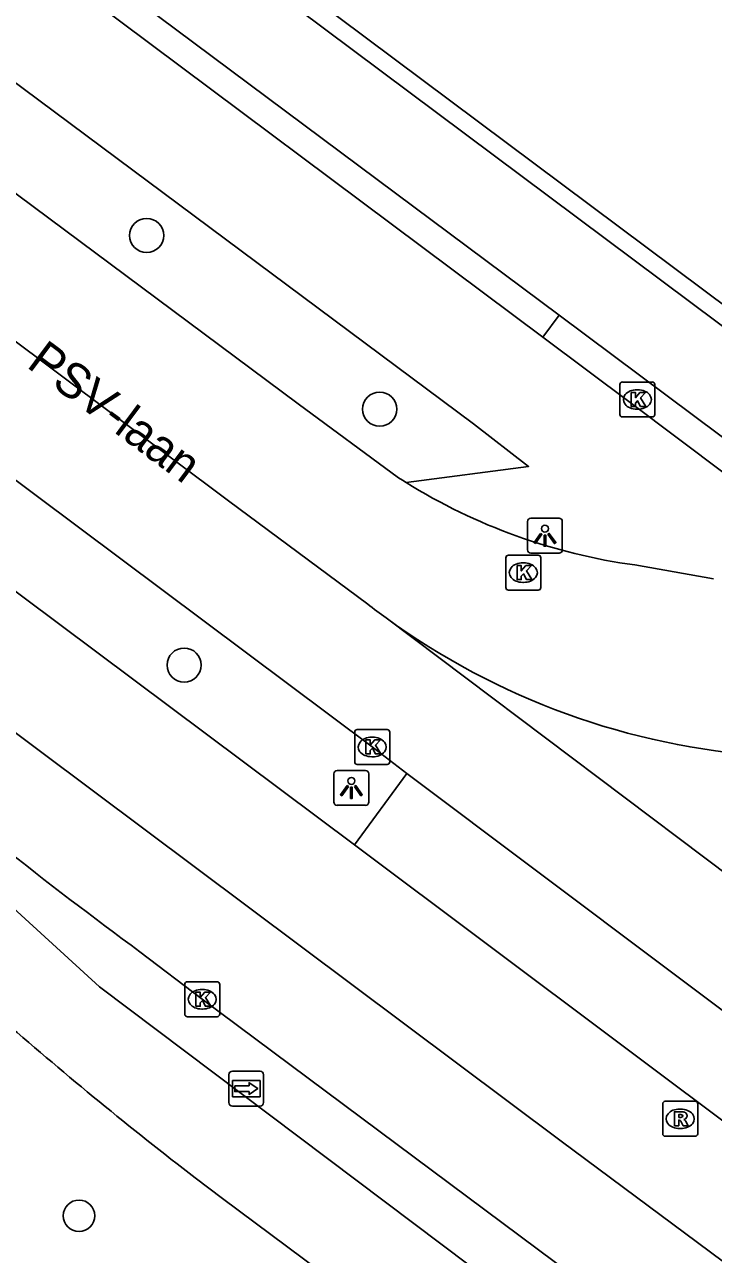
# Model space of a CAD drawing. Extents: x 159718 to 160783, y 383290 to 384030.
# Drawn here: x 160667.94 to 160687.64, y 383650.01 to 383685.19 of the extents above; entities that cross this region are included whole.
import ezdxf

# ---------------------------------------------------------------- set-up
doc = ezdxf.new("R2010")
doc.units = 0
for name, color, linetype in [('IMGEO_Berm_open', 7, 'Continuous'), ('IMGEO_Boom', 7, 'Continuous'), ('IMGEO_Fietspad_gesloten', 7, 'Continuous'), ('IMGEO_Hek', 7, 'Continuous'), ('IMGEO_Kolk', 7, 'Continuous'), ('IMGEO_Lichtpunt', 7, 'Continuous'), ('IMGEO_Openbare_ruimte_label', 7, 'Continuous'), ('IMGEO_OVBaan_gesloten', 7, 'Continuous'), ('IMGEO_Pand', 7, 'Continuous'), ('IMGEO_Rijbaan_lokaal_gesloten', 7, 'Continuous'), ('IMGEO_Rioolput', 7, 'Continuous'), ('IMGEO_Wegwijzer', 7, 'Continuous')]:
    doc.layers.add(name, color=color, linetype=linetype)

msp = doc.modelspace()

# ---------------------------------------------------------------- linework, layer by layer
at = {"layer": 'IMGEO_Berm_open'}
msp.add_lwpolyline([(160677.374, 383661.728), (160678.875, 383663.763)], dxfattribs=at)
at = {"layer": 'IMGEO_Boom'}
for centre in [(160671.431, 383679.158), (160678.094, 383674.189), (160672.503, 383666.868)]:
    msp.add_circle(centre, 0.489, dxfattribs=at)
at = {"layer": 'IMGEO_Fietspad_gesloten'}
for points in [[(160639.807, 383712.479), (160670.115, 383689.862), (160694.183, 383671.859), (160696.932, 383669.891)], [(160638.168, 383710.487), (160668.629, 383687.775), (160683.222, 383676.879)], [(160625.005, 383695.905), (160642.174, 383683.074), (160643.049, 383682.367), (160643.777, 383681.734), (160670.079, 383657.666), (160710.819, 383626.982)], [(160706.067, 383627.421), (160673.603, 383651.608), (160672.82, 383652.202)]]:
    msp.add_lwpolyline(points, dxfattribs=at)
msp.add_arc((160738.693, 383738.06), 108.216, 228.78894, 232.50351, dxfattribs=at)
at = {"layer": 'IMGEO_Hek'}
msp.add_lwpolyline([(160670.486, 383690.217), (160694.554, 383672.214)], dxfattribs=at)
at = {"layer": 'IMGEO_Kolk'}
for p, q in [((160684.961, 383674.04), (160684.961, 383674.892)), ((160685.036, 383674.966), (160685.888, 383674.966)), ((160685.449, 383674.746), (160685.474, 383674.746)), ((160685.962, 383674.892), (160685.962, 383674.04)), ((160685.472, 383674.186), (160685.447, 383674.186)), ((160685.888, 383673.966), (160685.036, 383673.966)), ((160681.7, 383669.087), (160681.7, 383669.939)), ((160681.775, 383670.013), (160682.627, 383670.013)), ((160682.188, 383669.793), (160682.213, 383669.793)), ((160682.701, 383669.939), (160682.701, 383669.087)), ((160682.211, 383669.233), (160682.186, 383669.233)), ((160682.627, 383669.013), (160681.775, 383669.013)), ((160677.38, 383664.1), (160677.38, 383664.952)), ((160677.455, 383665.026), (160678.307, 383665.026)), ((160678.381, 383664.952), (160678.381, 383664.1)), ((160677.868, 383664.806), (160677.893, 383664.806)), ((160677.891, 383664.246), (160677.866, 383664.246)), ((160678.307, 383664.026), (160677.455, 383664.026)), ((160672.52, 383656.883), (160672.52, 383657.735)), ((160672.595, 383657.809), (160673.447, 383657.809)), ((160673.008, 383657.589), (160673.033, 383657.589)), ((160673.521, 383657.735), (160673.521, 383656.883)), ((160673.447, 383656.809), (160672.595, 383656.809)), ((160673.031, 383657.029), (160673.006, 383657.029))]:
    msp.add_line(p, q, dxfattribs=at)
for points in [[(160684.961, 383674.04), (160684.961, 383674.892)], [(160685.036, 383674.966), (160685.888, 383674.966)], [(160685.962, 383674.892), (160685.962, 383674.04)], [(160685.282, 383674.666), (160685.405, 383674.666), (160685.405, 383674.515), (160685.535, 383674.666), (160685.699, 383674.666), (160685.553, 383674.515), (160685.706, 383674.266), (160685.554, 383674.266), (160685.469, 383674.43), (160685.405, 383674.363), (160685.405, 383674.266), (160685.282, 383674.266), (160685.282, 383674.666)], [(160685.888, 383673.966), (160685.036, 383673.966)], [(160681.7, 383669.087), (160681.7, 383669.939)], [(160681.775, 383670.013), (160682.627, 383670.013)], [(160682.701, 383669.939), (160682.701, 383669.087)], [(160682.021, 383669.713), (160682.144, 383669.713), (160682.144, 383669.562), (160682.274, 383669.713), (160682.438, 383669.713), (160682.292, 383669.562), (160682.445, 383669.313), (160682.293, 383669.313), (160682.208, 383669.477), (160682.144, 383669.41), (160682.144, 383669.313), (160682.021, 383669.313), (160682.021, 383669.713)], [(160682.627, 383669.013), (160681.775, 383669.013)], [(160677.38, 383664.1), (160677.38, 383664.952)], [(160677.455, 383665.026), (160678.307, 383665.026)], [(160678.381, 383664.952), (160678.381, 383664.1)], [(160677.701, 383664.726), (160677.824, 383664.726), (160677.824, 383664.575), (160677.954, 383664.726), (160678.118, 383664.726), (160677.972, 383664.575), (160678.125, 383664.326), (160677.973, 383664.326), (160677.888, 383664.49), (160677.824, 383664.423), (160677.824, 383664.326), (160677.701, 383664.326), (160677.701, 383664.726)], [(160678.307, 383664.026), (160677.455, 383664.026)], [(160672.52, 383656.883), (160672.52, 383657.735)], [(160672.595, 383657.809), (160673.447, 383657.809)], [(160672.841, 383657.509), (160672.964, 383657.509), (160672.964, 383657.358), (160673.094, 383657.509), (160673.258, 383657.509), (160673.112, 383657.358), (160673.265, 383657.109), (160673.113, 383657.109), (160673.028, 383657.273), (160672.964, 383657.206), (160672.964, 383657.109), (160672.841, 383657.109), (160672.841, 383657.509)], [(160673.521, 383657.735), (160673.521, 383656.883)], [(160673.447, 383656.809), (160672.595, 383656.809)]]:
    msp.add_lwpolyline(points, dxfattribs=at)
for centre, start, end in [((160685.038, 383674.89), 91.552, 178.448), ((160685.038, 383674.89), 91.552, 178.448), ((160685.886, 383674.89), 1.552, 88.448), ((160685.886, 383674.89), 1.552, 88.448), ((160685.038, 383674.042), 181.552, 268.448), ((160685.038, 383674.042), 181.552, 268.448), ((160685.886, 383674.042), 271.552, 358.448), ((160685.886, 383674.042), 271.552, 358.448), ((160681.777, 383669.937), 91.552, 178.448), ((160681.777, 383669.937), 91.552, 178.448), ((160682.625, 383669.937), 1.552, 88.448), ((160682.625, 383669.937), 1.552, 88.448), ((160681.777, 383669.089), 181.552, 268.448), ((160681.777, 383669.089), 181.552, 268.448), ((160682.625, 383669.089), 271.552, 358.448), ((160682.625, 383669.089), 271.552, 358.448), ((160677.457, 383664.95), 91.552, 178.448), ((160677.457, 383664.95), 91.552, 178.448), ((160678.305, 383664.95), 1.552, 88.448), ((160678.305, 383664.95), 1.552, 88.448), ((160677.457, 383664.102), 181.552, 268.448), ((160677.457, 383664.102), 181.552, 268.448), ((160678.305, 383664.102), 271.552, 358.448), ((160678.305, 383664.102), 271.552, 358.448), ((160672.597, 383657.733), 91.552, 178.448), ((160672.597, 383657.733), 91.552, 178.448), ((160673.445, 383657.733), 1.552, 88.448), ((160673.445, 383657.733), 1.552, 88.448), ((160672.597, 383656.885), 181.552, 268.448), ((160672.597, 383656.885), 181.552, 268.448), ((160673.445, 383656.885), 271.552, 358.448), ((160673.445, 383656.885), 271.552, 358.448)]:
    msp.add_arc(centre, 0.0765, start, end, dxfattribs=at)
for centre, major_axis, ratio, start_param, end_param in [((160685.448, 383674.466), (-0.387, 0.002), 0.722429, 4.712389, 7.853982), ((160685.473, 383674.466), (-0.39, 0.002), 0.717154, 1.570796, 4.712389), ((160682.187, 383669.513), (-0.387, 0.002), 0.722429, 4.712389, 7.853982), ((160682.212, 383669.513), (-0.39, 0.002), 0.717154, 1.570796, 4.712389), ((160677.867, 383664.526), (-0.387, 0.002), 0.722429, 4.712389, 7.853982), ((160677.892, 383664.526), (-0.39, 0.002), 0.717154, 1.570796, 4.712389), ((160673.007, 383657.309), (-0.387, 0.002), 0.722429, 4.712389, 7.853982), ((160673.032, 383657.309), (-0.39, 0.002), 0.717154, 1.570796, 4.712389)]:
    msp.add_ellipse(centre, major_axis=major_axis, ratio=ratio, start_param=start_param, end_param=end_param, dxfattribs=at)
at = {"layer": 'IMGEO_Lichtpunt'}
for p, q in [((160682.32, 383670.973), (160682.32, 383670.166)), ((160682.32, 383670.973), (160682.32, 383670.166)), ((160683.222, 383671.068), (160682.414, 383671.068)), ((160683.222, 383671.068), (160682.414, 383671.068)), ((160683.316, 383670.166), (160683.316, 383670.973)), ((160683.316, 383670.166), (160683.316, 383670.973)), ((160682.414, 383670.072), (160683.222, 383670.072)), ((160682.414, 383670.072), (160683.222, 383670.072)), ((160677.688, 383663.853), (160676.88, 383663.853)), ((160677.688, 383663.853), (160676.88, 383663.853)), ((160676.786, 383663.758), (160676.786, 383662.951)), ((160676.786, 383663.758), (160676.786, 383662.951)), ((160677.782, 383662.951), (160677.782, 383663.758)), ((160677.782, 383662.951), (160677.782, 383663.758)), ((160676.88, 383662.857), (160677.688, 383662.857)), ((160676.88, 383662.857), (160677.688, 383662.857))]:
    msp.add_line(p, q, dxfattribs=at)
for points in [[(160682.694, 383670.637), (160682.733, 383670.609), (160682.545, 383670.347), (160682.507, 383670.374), (160682.694, 383670.637)], [(160682.796, 383670.589), (160682.843, 383670.589), (160682.843, 383670.267), (160682.796, 383670.267), (160682.796, 383670.589)], [(160682.906, 383670.609), (160682.944, 383670.636), (160683.131, 383670.374), (160683.092, 383670.346), (160682.906, 383670.609)], [(160677.16, 383663.422), (160677.199, 383663.394), (160677.011, 383663.132), (160676.973, 383663.159), (160677.16, 383663.422)], [(160677.262, 383663.374), (160677.309, 383663.374), (160677.309, 383663.052), (160677.262, 383663.052), (160677.262, 383663.374)], [(160677.372, 383663.394), (160677.41, 383663.421), (160677.597, 383663.159), (160677.558, 383663.131), (160677.372, 383663.394)]]:
    msp.add_lwpolyline(points, dxfattribs=at)
for centre in [(160682.819, 383670.771), (160677.285, 383663.556)]:
    msp.add_circle(centre, 0.0994, dxfattribs=at)
for centre, start, end in [((160682.414, 383670.973), 90, 180), ((160682.414, 383670.973), 90, 180), ((160683.222, 383670.973), 0, 90), ((160683.222, 383670.973), 0, 90), ((160682.414, 383670.166), 180, 270), ((160682.414, 383670.166), 180, 270), ((160683.222, 383670.166), 270, 0), ((160683.222, 383670.166), 270, 360), ((160676.88, 383663.758), 90, 180), ((160676.88, 383663.758), 90, 180), ((160677.688, 383663.758), 0, 90), ((160677.688, 383663.758), 0, 90), ((160676.88, 383662.951), 180, 270), ((160676.88, 383662.951), 180, 270), ((160677.688, 383662.951), 270, 0), ((160677.688, 383662.951), 270, 360)]:
    msp.add_arc(centre, 0.0946, start, end, dxfattribs=at)
at = {"layer": 'IMGEO_OVBaan_gesloten'}
for points in [[(160677.753, 383668.612), (160673.773, 383671.568), (160664.058, 383678.836), (160638.399, 383697.958), (160628.787, 383705.12), (160622.333, 383709.887), (160615.837, 383714.53), (160609.208, 383719.098), (160602.599, 383723.507), (160595.862, 383727.81), (160589.089, 383732.022), (160584.281, 383734.923)], [(160678.875, 383663.763), (160677.878, 383664.527), (160662.287, 383676.187), (160645.819, 383688.397), (160629.437, 383700.715)], [(160678.276, 383668.218), (160689.67, 383659.643), (160724.095, 383633.829)], [(160678.875, 383663.763), (160693.89, 383652.487), (160708.657, 383641.392), (160716.887, 383635.272)]]:
    msp.add_lwpolyline(points, dxfattribs=at)
for centre, radius, start, end in [((160690.913, 383685.537), 21.44, 232.1326, 233.8826), ((160690.569, 383685.099), 20.882, 233.9375, 266.1318)]:
    msp.add_arc(centre, radius, start, end, dxfattribs=at)
at = {"layer": 'IMGEO_Pand'}
for start, end in [(0, 180), (180, 0)]:
    msp.add_arc((160669.498, 383651.115), 0.45, start, end, dxfattribs=at)
at = {"layer": 'IMGEO_Rijbaan_lokaal_gesloten'}
for points in [[(160682.755, 383676.25), (160668.093, 383687.223), (160653.307, 383698.258), (160637.703, 383709.907)], [(160635.979, 383707.145), (160680.776, 383673.769), (160682.351, 383672.551), (160678.848, 383672.091)], [(160634.491, 383705.139), (160649.33, 383694.085), (160664.144, 383682.99), (160675.765, 383674.343), (160678.636, 383672.225), (160678.742, 383672.158), (160678.848, 383672.091)], [(160627.832, 383698.793), (160677.374, 383661.728)], [(160718.932, 383626.696), (160711.809, 383632.018), (160707.962, 383634.853), (160703.891, 383637.931), (160683.284, 383653.252), (160643.044, 383683.374)], [(160683.222, 383676.879), (160682.755, 383676.25)], [(160692.451, 383669.987), (160683.222, 383676.879)], [(160682.755, 383676.25), (160685.291, 383674.352), (160691.979, 383669.328)], [(160685.392, 383669.732), (160687.636, 383669.331)], [(160715.399, 383633.217), (160677.374, 383661.728)], [(160711.901, 383628.232), (160711.799, 383628.308), (160711.629, 383628.473), (160703.407, 383634.591), (160688.169, 383646.014), (160673.018, 383657.309), (160671.239, 383658.668)]]:
    msp.add_lwpolyline(points, dxfattribs=at)
for centre, radius, start, end in [((160687.649, 383686.25), 16.671, 238.1345, 262.2188), ((160747.886, 383763.069), 129.516, 229.29284, 233.71523)]:
    msp.add_arc(centre, radius, start, end, dxfattribs=at)
at = {"layer": 'IMGEO_Rioolput'}
for p, q in [((160686.186, 383653.464), (160686.186, 383654.316)), ((160686.261, 383654.39), (160687.113, 383654.39)), ((160687.187, 383654.316), (160687.187, 383653.464)), ((160686.674, 383654.17), (160686.699, 383654.17)), ((160686.697, 383653.61), (160686.672, 383653.61)), ((160687.113, 383653.39), (160686.261, 383653.39))]:
    msp.add_line(p, q, dxfattribs=at)
for points in [[(160686.186, 383653.464), (160686.186, 383654.316)], [(160686.261, 383654.39), (160687.113, 383654.39)], [(160687.187, 383654.316), (160687.187, 383653.464)], [(160686.775, 383654.088), (160686.523, 383654.09), (160686.523, 383653.69)], [(160686.701, 383654.009), (160686.647, 383654.009), (160686.647, 383653.928)], [(160686.523, 383653.69), (160686.647, 383653.69), (160686.647, 383653.852), (160686.658, 383653.852)], [(160686.647, 383653.928), (160686.699, 383653.928)], [(160686.705, 383653.823), (160686.776, 383653.69), (160686.916, 383653.69), (160686.851, 383653.816)], [(160687.113, 383653.39), (160686.261, 383653.39)]]:
    msp.add_lwpolyline(points, dxfattribs=at)
for centre, radius, start, end in [((160686.263, 383654.314), 0.0765, 91.552, 178.448), ((160686.263, 383654.314), 0.0765, 91.552, 178.448), ((160687.111, 383654.314), 0.0765, 1.552, 88.448), ((160687.111, 383654.314), 0.0765, 1.552, 88.448), ((160686.707, 383653.913), 0.0964, 77.0061, 93.1865), ((160686.721, 383653.97), 0.0378, 276.6634, 79.6772), ((160686.774, 383653.978), 0.109, 350.3612, 89.416), ((160686.772, 383653.978), 0.112, 277.5842, 350.9817), ((160686.657, 383653.799), 0.0533, 26.0293, 88.6989), ((160686.683, 383654.117), 0.19, 274.7715, 282.9687), ((160686.756, 383653.763), 0.108, 29.5134, 73.7905), ((160686.263, 383653.466), 0.0765, 181.552, 268.448), ((160686.263, 383653.466), 0.0765, 181.552, 268.448), ((160687.111, 383653.466), 0.0765, 271.552, 358.448), ((160687.111, 383653.466), 0.0765, 271.552, 358.448)]:
    msp.add_arc(centre, radius, start, end, dxfattribs=at)
for centre, major_axis, ratio, start_param, end_param in [((160686.673, 383653.89), (-0.387, 0.002), 0.722429, 4.712389, 7.853982), ((160686.698, 383653.89), (-0.39, 0.002), 0.717154, 1.570796, 4.712389)]:
    msp.add_ellipse(centre, major_axis=major_axis, ratio=ratio, start_param=start_param, end_param=end_param, dxfattribs=at)
at = {"layer": 'IMGEO_Wegwijzer'}
for p, q in [((160673.785, 383654.352), (160673.785, 383655.152)), ((160673.785, 383655.152), (160673.785, 383654.352)), ((160673.885, 383655.252), (160674.675, 383655.252)), ((160674.675, 383655.252), (160673.885, 383655.252)), ((160674.775, 383655.152), (160674.775, 383654.352)), ((160674.775, 383654.352), (160674.775, 383655.152)), ((160674.675, 383654.252), (160673.885, 383654.252)), ((160673.885, 383654.252), (160674.675, 383654.252))]:
    msp.add_line(p, q, dxfattribs=at)
for points in [[(160673.886, 383654.984), (160674.674, 383654.984), (160674.674, 383654.52), (160673.886, 383654.52), (160673.886, 383654.984)], [(160673.951, 383654.836), (160673.951, 383654.752), (160673.951, 383654.668), (160674.362, 383654.668), (160674.362, 383654.585), (160674.609, 383654.752), (160674.362, 383654.919), (160674.362, 383654.836), (160673.951, 383654.836)]]:
    msp.add_lwpolyline(points, dxfattribs=at)
for centre, start, end in [((160673.885, 383655.152), 90, 180), ((160673.885, 383655.152), 90, 180), ((160674.675, 383655.152), 0, 90), ((160674.675, 383655.152), 360, 90), ((160673.885, 383654.352), 180, 270), ((160673.885, 383654.352), 180, 270), ((160674.675, 383654.352), 270, 0), ((160674.675, 383654.352), 270, 0)]:
    msp.add_arc(centre, 0.1, start, end, dxfattribs=at)

# ---------------------------------------------------------------- texts
at = {"layer": 'IMGEO_Openbare_ruimte_label'}
msp.add_text('PSV-laan', height=1, rotation=323.2905, dxfattribs=at).set_placement((160667.967, 383675.41))

doc.saveas('drawing.dxf')
